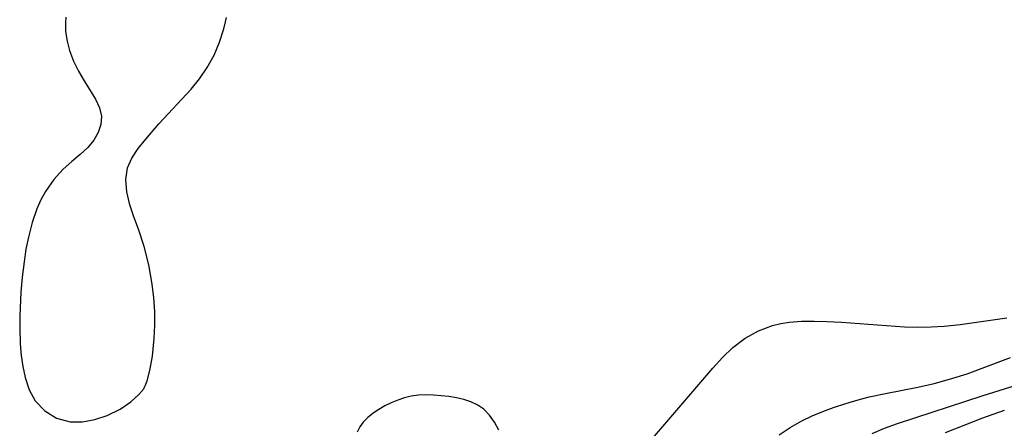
# Model space of a CAD drawing. Header units: metres. Extents: x 1073367 to 1082519, y 1569854 to 1574957.
# Tile 415 of 656: x 1077144 to 1077255, y 1573968 to 1574014. Entities that reach past the tile are written whole.
import ezdxf

# ---------------------------------------------------------------- set-up
doc = ezdxf.new("R2010")
doc.units = ezdxf.units.M
doc.layers.add('CGG_CurvaNivelLidar_v1', color=253, linetype='Continuous', lineweight=30)

msp = doc.modelspace()

# ---------------------------------------------------------------- linework, layer by layer
at = {"layer": 'CGG_CurvaNivelLidar_v1'}
for p, q in [((1077149.6358, 1574014.4045, 70), (1077149.5887, 1574013.7031, 70)), ((1077167.5826, 1574013.8752, 70), (1077167.6751, 1574014.344, 70)), ((1077149.5887, 1574013.7031, 70), (1077149.6134, 1574012.8013, 70)), ((1077167.3959, 1574013.1008, 70), (1077167.5826, 1574013.8752, 70)), ((1077149.6134, 1574012.8013, 70), (1077149.7712, 1574011.7196, 70)), ((1077166.9068, 1574011.5932, 70), (1077167.3959, 1574013.1008, 70)), ((1077149.7712, 1574011.7196, 70), (1077150.0513, 1574010.6672, 70)), ((1077166.2786, 1574010.1432, 70), (1077166.9068, 1574011.5932, 70)), ((1077150.0513, 1574010.6672, 70), (1077150.512, 1574009.4705, 70)), ((1077165.5248, 1574008.7614, 70), (1077166.2786, 1574010.1432, 70)), ((1077150.512, 1574009.4705, 70), (1077151.072, 1574008.3311, 70)), ((1077164.6512, 1574007.4622, 70), (1077165.5248, 1574008.7614, 70)), ((1077151.072, 1574008.3311, 70), (1077151.689, 1574007.2555, 70)), ((1077151.689, 1574007.2555, 70), (1077152.9473, 1574005.2009, 70)), ((1077163.7206, 1574006.316, 70), (1077164.6512, 1574007.4622, 70)), ((1077160.0701, 1574002.4133, 70), (1077163.7206, 1574006.316, 70)), ((1077152.9473, 1574005.2009, 70), (1077153.4072, 1574004.2338, 70)), ((1077153.4072, 1574004.2338, 70), (1077153.639, 1574003.2789, 70)), ((1077153.639, 1574003.2789, 70), (1077153.5812, 1574002.3641, 70)), ((1077153.5812, 1574002.3641, 70), (1077153.278, 1574001.462, 70)), ((1077158.6301, 1574000.7145, 70), (1077160.0701, 1574002.4133, 70)), ((1077153.278, 1574001.462, 70), (1077152.7733, 1574000.5928, 70)), ((1077152.7733, 1574000.5928, 70), (1077152.1022, 1573999.778, 70)), ((1077157.7663, 1573999.6426, 70), (1077158.6301, 1574000.7145, 70)), ((1077151.2418, 1573998.9772, 70), (1077150.2982, 1573998.187, 70)), ((1077152.1022, 1573999.778, 70), (1077151.2418, 1573998.9772, 70)), ((1077157.0408, 1573998.5799, 70), (1077157.7663, 1573999.6426, 70)), ((1077150.2982, 1573998.187, 70), (1077149.3423, 1573997.3287, 70)), ((1077156.5471, 1573997.4782, 70), (1077157.0408, 1573998.5799, 70)), ((1077149.3423, 1573997.3287, 70), (1077148.2987, 1573996.167, 70)), ((1077156.3591, 1573996.1758, 70), (1077156.5471, 1573997.4782, 70)), ((1077148.2987, 1573996.167, 70), (1077147.3684, 1573994.8296, 70)), ((1077156.4808, 1573994.7872, 70), (1077156.3591, 1573996.1758, 70)), ((1077147.3684, 1573994.8296, 70), (1077146.8437, 1573993.8777, 70)), ((1077156.8253, 1573993.3315, 70), (1077156.4808, 1573994.7872, 70)), ((1077146.8437, 1573993.8777, 70), (1077146.3863, 1573992.8679, 70)), ((1077157.2247, 1573992.102, 70), (1077156.8253, 1573993.3315, 70)), ((1077146.3863, 1573992.8679, 70), (1077145.8483, 1573991.3357, 70)), ((1077145.8483, 1573991.3357, 70), (1077145.4299, 1573989.7248, 70)), ((1077157.8254, 1573990.4791, 70), (1077157.2247, 1573992.102, 70)), ((1077158.414, 1573988.6599, 70), (1077157.8254, 1573990.4791, 70)), ((1077145.4299, 1573989.7248, 70), (1077145.1582, 1573988.3423, 70)), ((1077145.1582, 1573988.3423, 70), (1077144.9387, 1573986.9297, 70)), ((1077158.9441, 1573986.6112, 70), (1077158.414, 1573988.6599, 70)), ((1077144.9387, 1573986.9297, 70), (1077144.7301, 1573985.2334, 70)), ((1077159.347, 1573984.4181, 70), (1077158.9441, 1573986.6112, 70)), ((1077144.7301, 1573985.2334, 70), (1077144.5758, 1573983.5186, 70)), ((1077159.5201, 1573982.897, 70), (1077159.347, 1573984.4181, 70)), ((1077144.5758, 1573983.5186, 70), (1077144.4554, 1573980.878, 70)), ((1077159.6126, 1573981.3813, 70), (1077159.5201, 1573982.897, 70)), ((1077159.6288, 1573979.8195, 70), (1077159.6126, 1573981.3813, 70)), ((1077144.4554, 1573980.878, 70), (1077144.4515, 1573979.5633, 70)), ((1077228.9985, 1573979.8052, 69.5), (1077229.9204, 1573980.0318, 69.5)), ((1077229.9204, 1573980.0318, 69.5), (1077230.8661, 1573980.183, 69.5)), ((1077230.8661, 1573980.183, 69.5), (1077232.2524, 1573980.2886, 69.5)), ((1077232.2524, 1573980.2886, 69.5), (1077233.6708, 1573980.2987, 69.5)), ((1077233.6708, 1573980.2987, 69.5), (1077235.1157, 1573980.2495, 69.5)), ((1077235.1157, 1573980.2495, 69.5), (1077236.7612, 1573980.1586, 69.5)), ((1077236.7612, 1573980.1586, 69.5), (1077243.8367, 1573979.6608, 69.5)), ((1077250.0739, 1573979.8974, 69.5), (1077255.3243, 1573980.6586, 69.5)), ((1077144.4515, 1573979.5633, 70), (1077144.5195, 1573977.7353, 70)), ((1077159.5664, 1573978.3359, 70), (1077159.6288, 1573979.8195, 70)), ((1077225.9298, 1573978.3549, 69.5), (1077227.4163, 1573979.1956, 69.5)), ((1077227.4163, 1573979.1956, 69.5), (1077228.9985, 1573979.8052, 69.5)), ((1077243.8367, 1573979.6608, 69.5), (1077245.3239, 1573979.6159, 69.5)), ((1077245.3239, 1573979.6159, 69.5), (1077246.8076, 1573979.6261, 69.5)), ((1077246.8076, 1573979.6261, 69.5), (1077248.2846, 1573979.7044, 69.5)), ((1077248.2846, 1573979.7044, 69.5), (1077250.0739, 1573979.8974, 69.5)), ((1077159.3542, 1573976.3581, 70), (1077159.5664, 1573978.3359, 70)), ((1077224.5487, 1573977.3124, 69.5), (1077225.9298, 1573978.3549, 69.5)), ((1077144.5195, 1573977.7353, 70), (1077144.6328, 1573976.4408, 70)), ((1077223.3884, 1573976.2099, 69.5), (1077224.5487, 1573977.3124, 69.5)), ((1077144.6328, 1573976.4408, 70), (1077144.8131, 1573975.1784, 70)), ((1077159.0663, 1573974.7402, 70), (1077159.3542, 1573976.3581, 70)), ((1077222.2861, 1573975.0039, 69.5), (1077223.3884, 1573976.2099, 69.5)), ((1077250.8709, 1573974.3875, 69), (1077255.7255, 1573976.196, 69)), ((1077144.8131, 1573975.1784, 70), (1077145.0766, 1573973.9601, 70)), ((1077158.7784, 1573973.5919, 70), (1077159.0663, 1573974.7402, 70)), ((1077217.3615, 1573969.2283, 69.5), (1077222.2861, 1573975.0039, 69.5)), ((1077145.0766, 1573973.9601, 70), (1077145.5196, 1573972.5905, 70)), ((1077158.5572, 1573973.025, 70), (1077158.7784, 1573973.5919, 70)), ((1077247.1504, 1573973.2965, 69), (1077248.8686, 1573973.7535, 69)), ((1077248.8686, 1573973.7535, 69), (1077250.8709, 1573974.3875, 69)), ((1077252.6711, 1573971.9495, 68.5), (1077260.4101, 1573974.3945, 68.5)), ((1077145.5196, 1573972.5905, 70), (1077146.2042, 1573971.3428, 70)), ((1077157.8364, 1573972.0442, 70), (1077158.3821, 1573972.6701, 70)), ((1077158.3821, 1573972.6701, 70), (1077158.5, 1573972.9861, 70)), ((1077158.5, 1573972.9861, 70), (1077158.5572, 1573973.025, 70)), ((1077241.6805, 1573972.1701, 69), (1077245.3313, 1573972.8925, 69)), ((1077245.3313, 1573972.8925, 69), (1077247.1504, 1573973.2965, 69)), ((1077146.2042, 1573971.3428, 70), (1077147.2579, 1573970.2152, 70)), ((1077155.7374, 1573970.4215, 70), (1077156.9351, 1573971.2458, 70)), ((1077156.9351, 1573971.2458, 70), (1077157.8364, 1573972.0442, 70)), ((1077186.9156, 1573971.4329, 70), (1077186.1858, 1573971.1195, 70)), ((1077187.6638, 1573971.6903, 70), (1077186.9156, 1573971.4329, 70)), ((1077188.4298, 1573971.8736, 70), (1077187.6638, 1573971.6903, 70)), ((1077189.2352, 1573971.9712, 70), (1077188.4298, 1573971.8736, 70)), ((1077190.0558, 1573971.9985, 70), (1077189.2352, 1573971.9712, 70)), ((1077190.9183, 1573971.9787, 70), (1077190.0558, 1573971.9985, 70)), ((1077191.7858, 1573971.918, 70), (1077190.9183, 1573971.9787, 70)), ((1077192.6505, 1573971.8172, 70), (1077191.7858, 1573971.918, 70)), ((1077193.504, 1573971.6727, 70), (1077192.6505, 1573971.8172, 70)), ((1077194.3365, 1573971.4763, 70), (1077193.504, 1573971.6727, 70)), ((1077195.1361, 1573971.2145, 70), (1077194.3365, 1573971.4763, 70)), ((1077195.8878, 1573970.8675, 70), (1077195.1361, 1573971.2145, 70)), ((1077237.2308, 1573971.041, 69), (1077238.6181, 1573971.447, 69)), ((1077238.6181, 1573971.447, 69), (1077239.8715, 1573971.7706, 69)), ((1077239.8715, 1573971.7706, 69), (1077241.6805, 1573972.1701, 69)), ((1077243.027, 1573968.8054, 68.5), (1077252.6711, 1573971.9495, 68.5)), ((1077147.2579, 1573970.2152, 70), (1077148.5808, 1573969.4044, 70)), ((1077154.2626, 1573969.6912, 70), (1077155.7374, 1573970.4215, 70)), ((1077184.7921, 1573970.3732, 70), (1077184.1462, 1573969.9447, 70)), ((1077185.4771, 1573970.7641, 70), (1077184.7921, 1573970.3732, 70)), ((1077186.1858, 1573971.1195, 70), (1077185.4771, 1573970.7641, 70)), ((1077196.5698, 1573970.394, 70), (1077195.8878, 1573970.8675, 70)), ((1077197.2074, 1573969.742, 70), (1077196.5698, 1573970.394, 70)), ((1077233.4545, 1573969.6658, 69), (1077234.646, 1573970.154, 69)), ((1077234.646, 1573970.154, 69), (1077235.8641, 1573970.5943, 69)), ((1077235.8641, 1573970.5943, 69), (1077237.2308, 1573971.041, 69)), ((1077252.6313, 1573969.4386, 68), (1077255.063, 1573970.2951, 68)), ((1077148.5808, 1573969.4044, 70), (1077150.1086, 1573968.9902, 70)), ((1077150.1086, 1573968.9902, 70), (1077151.4902, 1573968.9807, 70)), ((1077151.4902, 1573968.9807, 70), (1077152.8976, 1573969.2342, 70)), ((1077152.8976, 1573969.2342, 70), (1077154.2626, 1573969.6912, 70)), ((1077183.0415, 1573968.9368, 70), (1077182.6596, 1573968.4039, 70)), ((1077183.556, 1573969.4698, 70), (1077183.0415, 1573968.9368, 70)), ((1077184.1462, 1573969.9447, 70), (1077183.556, 1573969.4698, 70)), ((1077197.7811, 1573968.9512, 70), (1077197.2074, 1573969.742, 70)), ((1077198.2713, 1573968.064, 70), (1077197.7811, 1573968.9512, 70)), ((1077215.2788, 1573966.8694, 69.5), (1077217.3615, 1573969.2283, 69.5)), ((1077230.9978, 1573968.3579, 69), (1077232.2982, 1573969.1101, 69)), ((1077232.2982, 1573969.1101, 69), (1077233.4545, 1573969.6658, 69)), ((1077248.4191, 1573967.7926, 68), (1077252.6313, 1573969.4386, 68)), ((1077182.6596, 1573968.4039, 70), (1077182.3414, 1573967.8288, 70)), ((1077229.7402, 1573967.5156, 69), (1077230.9978, 1573968.3579, 69)), ((1077240.172, 1573967.678, 68.5), (1077241.5867, 1573968.2667, 68.5)), ((1077241.5867, 1573968.2667, 68.5), (1077243.027, 1573968.8054, 68.5))]:
    msp.add_line(p, q, dxfattribs=at)

doc.saveas('drawing.dxf')
